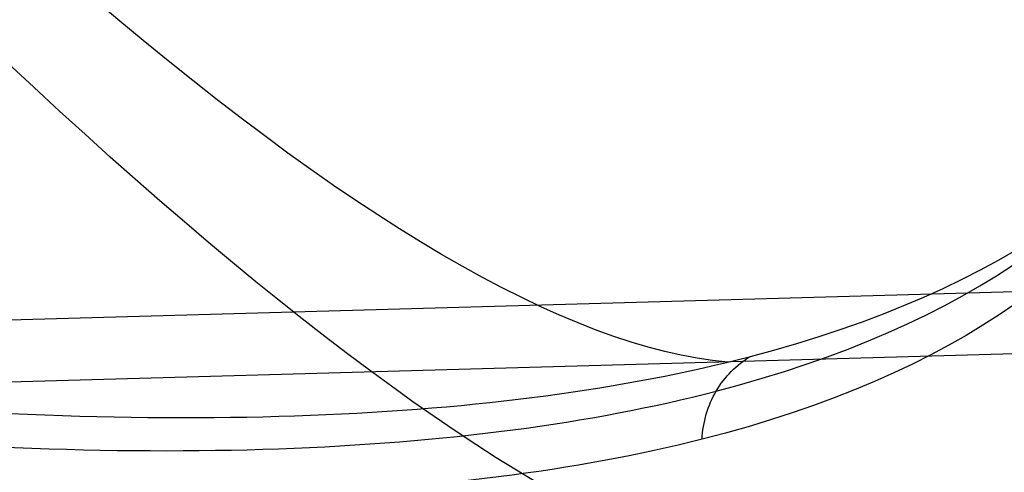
# Model space of a CAD drawing. Header units: millimetres. Extents: x -445 to 449, y -417 to 415.
# Tile 602 of 1056: x -40 to -21, y -274 to -265. Entities that reach past the tile are written whole.
import ezdxf

# ---------------------------------------------------------------- set-up
doc = ezdxf.new("R2010")
doc.units = ezdxf.units.MM
doc.header["$MEASUREMENT"] = 0
doc.layers.add('Default', color=7, linetype='Continuous', true_color=0x000000)

msp = doc.modelspace()

# ---------------------------------------------------------------- linework, layer by layer
at = {"layer": 'Default', "color": 9, "true_color": 0xbfbfbf}
for p, q in [((-81.837, -271.993, -933.05), (-0.443, -269.706, -949.612)), ((-78.654, -273.089, -928.673), (-0.029, -270.88, -944.671))]:
    msp.add_line(p, q, dxfattribs=at)
at = {"layer": 'Default', "color": 9, "true_color": 0xbfbfbf, "extrusion": (0.860528, 0.490479, -0.137558)}
for centre, radius, start, end in [((-26.426, -814.377, -42.986), 197.521, 185.40059, 217.33568), ((-26.426, -814.377, -43.309), 202.521, 188.12107, 217.38021)]:
    msp.add_arc(centre, radius, start, end, dxfattribs=at)
at = {"layer": 'Default', "color": 9, "true_color": 0xbfbfbf, "extrusion": (-0.013809, 0.961407, -0.274783)}
for centre, radius, start, end in [((81.166, -806.577, -51.817), 79, 25.37384, 164.87821), ((81.166, -806.577, -52.16), 79, 24.85788, 164.87821), ((81.166, -806.577, -52.917), 80.1, 23.974, 164.82722), ((81.166, -806.577, -52.917), 79, 24.18673, 164.87821)]:
    msp.add_arc(centre, radius, start, end, dxfattribs=at)
at = {"layer": 'Default', "color": 9, "true_color": 0xbfbfbf}
for points, degree in [([(-0.618, -218.575, -940.339), (-43.72, -243.142, -933.449), (-86.822, -267.709, -926.559)], 2), ([(-86.822, -267.709, -926.559), (-43.12, -296.495, -937.868), (0.583, -325.281, -949.177)], 2), ([(-26.567, -273.099, -817.406), (-26.551, -272.773, -817.44), (-26.363, -272.134, -817.559), (-25.907, -271.672, -817.753), (-25.639, -271.513, -817.857)], 3)]:
    msp.add_open_spline(points, degree=degree, dxfattribs=at)
for points, knots in [([(-89.266, -262.063, -914.344), (-80.5, -264.846, -906.265), (-64.173, -269.365, -888.878), (-41.737, -273.2, -856.628), (-24.027, -272.525, -818.13), (-17.595, -267.987, -789.038), (-16.072, -264.765, -774.587)], [-189.353565, -189.353565, -189.353565, -189.353565, -153.964953, -118.576332, -71.391504, -24.206688, -24.206688, -24.206688, -24.206688]), ([(-89.623, -262.539, -914.123), (-80.891, -265.35, -906.028), (-64.629, -269.919, -888.611), (-42.301, -273.819, -856.333), (-24.694, -273.193, -817.849), (-18.304, -268.681, -788.796), (-16.791, -265.47, -774.371)], [0, 0, 0, 0, 35.012927, 70.025854, 116.709757, 163.37735, 163.37735, 163.37735, 163.37735]), ([(-17.048, -266.432, -774.113), (-18.563, -269.642, -788.568), (-24.963, -274.124, -817.676), (-42.586, -274.65, -856.216), (-64.91, -270.626, -888.52), (-81.158, -265.97, -905.946), (-89.88, -263.113, -914.045)], [-1314.671432, -1314.671432, -1314.671432, -1314.671432, -1267.486618, -1220.301793, -1184.913174, -1149.524555, -1149.524555, -1149.524555, -1149.524555]), ([(-12.029, -268.119, -773.886), (-13.436, -271.158, -787.487), (-16.273, -273.33, -800.985), (-24.529, -275.985, -827.346), (-29.959, -276.468, -840.231), (-43.055, -275.8, -864.866), (-50.669, -274.659, -876.538), (-67.597, -270.936, -898.31), (-76.911, -268.355, -908.41), (-86.849, -265.152, -917.611)], [709.935271, 709.935271, 709.935271, 709.935271, 752.393429, 752.393429, 794.836471, 794.836471, 837.156731, 837.156731, 879.495751, 879.495751, 879.495751, 879.495751])]:
    msp.add_open_spline(points, degree=3, knots=knots, dxfattribs=at)

doc.saveas('drawing.dxf')
